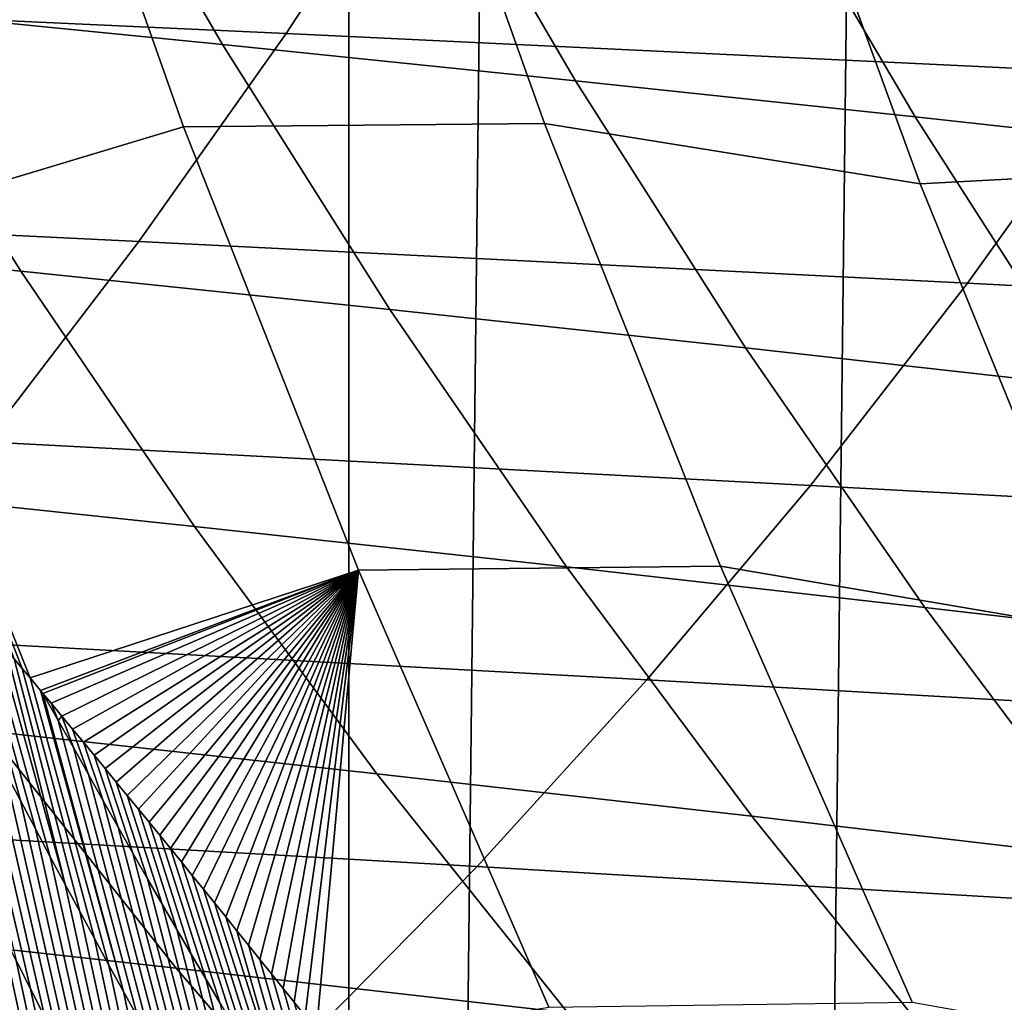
# Model space of a CAD drawing. Header units: metres. Extents: x -240 to 45, y -77 to 27.
# Tile 930 of 1056: x -0.13 to 1.54, y -9.42 to -7.75. Entities that reach past the tile are written whole.
import ezdxf

# ---------------------------------------------------------------- set-up
doc = ezdxf.new("R2010")
doc.units = ezdxf.units.M
doc.layers.add('solid_102011X2', color=7, linetype='CONTINUOUS')

msp = doc.modelspace()

# ---------------------------------------------------------------- linework, layer by layer
at = {"layer": 'solid_102011X2'}
for points in [[(1.000396, 26.822254, 0.002684), (1.050399, 26.780018), (0.42696, -26.800512), (0.427024, 26.800514)], [(0.427024, 26.800514), (0.42696, -26.800512), (-0.195094, -26.807161), (-0.195035, 26.807165)], [(1.67373, 26.745527), (1.050349, -26.78002), (0.42696, -26.800512), (1.050399, 26.780018)], [(2.297227, 26.697021), (1.673703, -26.745533), (1.050349, -26.78002), (1.67373, 26.745527)], [(-0.123807, -7.168463, 116.236176), (-0.700659, -7.323211, 112.081383), (-0.4212, -8.102519, 112.051765), (0.146028, -7.93223, 116.208992)], [(0.75932, -7.926659, 120.367279), (0.487555, -7.163894, 120.393288), (-0.123807, -7.168463, 116.236176), (0.146028, -7.93223, 116.208992)], [(1.397924, -8.028975, 124.528305), (1.116486, -7.257751, 124.553871), (0.487555, -7.163894, 120.393288), (0.75932, -7.926659, 120.367279)], [(1.116486, -7.257751, 124.553871), (1.397924, -8.028975, 124.528305), (1.969312, -7.998343, 128.699478), (1.687625, -7.230374, 128.72374)], [(-0.056238, -7.329935, 294.809052), (0.211984, -7.792508, 294.95694), (-0.410381, -7.730768, 296.780151), (-0.674231, -7.271898, 296.628998)], [(-0.892823, -7.344201, 340.061493), (-1.125886, -7.706509, 339.875946), (0.32011, -7.773397, 338.147522), (0.558859, -7.407945, 338.330292)], [(0.539245, -7.387792, 292.983215), (0.811749, -7.854055, 293.127838), (0.211984, -7.792508, 294.95694), (-0.056238, -7.329935, 294.809052)], [(1.112606, -7.44546, 291.151611), (1.389303, -7.915403, 291.292908), (0.811749, -7.854055, 293.127838), (0.539245, -7.387792, 292.983215)], [(0.558859, -7.407945, 338.330292), (0.32011, -7.773397, 338.147522), (1.734254, -7.841125, 336.392822), (1.978612, -7.472488, 336.572784)], [(1.664232, -7.502935, 289.314362), (1.945033, -7.976545, 289.452332), (1.389303, -7.915403, 291.292908), (1.112606, -7.44546, 291.151611)], [(-0.410381, -7.730768, 296.780151), (-0.130633, -8.177459, 296.940308), (-0.780721, -8.11191, 298.760925), (-1.055734, -7.668843, 298.597351)], [(-1.125886, -7.706509, 339.875946), (-1.369991, -8.056909, 339.681641), (0.070049, -8.12684, 337.956116), (0.32011, -7.773397, 338.147522)], [(0.211984, -7.792508, 294.95694), (0.49637, -8.24281, 295.113647), (-0.130633, -8.177459, 296.940308), (-0.410381, -7.730768, 296.780151)], [(0.32011, -7.773397, 338.147522), (0.070049, -8.12684, 337.956116), (1.478319, -8.197648, 336.204346), (1.734254, -7.841125, 336.392822)], [(0.811749, -7.854055, 293.127838), (1.100677, -8.307959, 293.281067), (0.49637, -8.24281, 295.113647), (0.211984, -7.792508, 294.95694)], [(1.734254, -7.841125, 336.392822), (1.478319, -8.197648, 336.204346), (2.855019, -8.269266, 334.427551), (3.116746, -7.909629, 334.613098)], [(1.389303, -7.915403, 291.292908), (1.682679, -8.372895, 291.442627), (1.100677, -8.307959, 293.281067), (0.811749, -7.854055, 293.127838)], [(1.058385, -8.679034, 120.338654), (0.75932, -7.926659, 120.367279), (0.146028, -7.93223, 116.208992), (0.442987, -8.685761, 116.179085)], [(1.707565, -8.789202, 124.500168), (1.397924, -8.028975, 124.528305), (0.75932, -7.926659, 120.367279), (1.058385, -8.679034, 120.338654)], [(1.945033, -7.976545, 289.452332), (2.242764, -8.437614, 289.598511), (1.682679, -8.372895, 291.442627), (1.389303, -7.915403, 291.292908)], [(0.146028, -7.93223, 116.208992), (-0.4212, -8.102519, 112.051765), (-0.114918, -8.868626, 112.018044), (0.442987, -8.685761, 116.179085)], [(1.397924, -8.028975, 124.528305), (1.707565, -8.789202, 124.500168), (2.279212, -8.75525, 128.672791), (1.969312, -7.998343, 128.699478)], [(-1.369991, -8.056909, 339.681641), (-1.62476, -8.394869, 339.478821), (-0.190936, -8.467733, 337.756348), (0.070049, -8.12684, 337.956116)], [(-0.130633, -8.177459, 296.940308), (0.164545, -8.611283, 297.109192), (-0.490541, -8.542209, 298.933411), (-0.780721, -8.11191, 298.760925)], [(-0.128381, -8.852475, 111.975708), (-0.114918, -8.868626, 112.018044), (-0.4212, -8.102519, 112.051765)], [(-0.141767, -8.83645, 111.933449), (-0.128381, -8.852475, 111.975708), (-0.4212, -8.102519, 112.051765)], [(0.070049, -8.12684, 337.956116), (-0.190936, -8.467733, 337.756348), (1.211204, -8.541512, 336.00766), (1.478319, -8.197648, 336.204346)], [(0.49637, -8.24281, 295.113647), (0.796446, -8.680152, 295.2789), (0.164545, -8.611283, 297.109192), (-0.130633, -8.177459, 296.940308)], [(1.478319, -8.197648, 336.204346), (1.211204, -8.541512, 336.00766), (2.581859, -8.616137, 334.233948), (2.855019, -8.269266, 334.427551)], [(1.100677, -8.307959, 293.281067), (1.40555, -8.748805, 293.442627), (0.796446, -8.680152, 295.2789), (0.49637, -8.24281, 295.113647)], [(1.682679, -8.372895, 291.442627), (1.99225, -8.817237, 291.600525), (1.40555, -8.748805, 293.442627), (1.100677, -8.307959, 293.281067)], [(-0.190936, -8.467733, 337.756348), (-0.462443, -8.79555, 337.548553), (0.93332, -8.872186, 335.80304), (1.211204, -8.541512, 336.00766)], [(0.164545, -8.611283, 297.109192), (0.474645, -9.031562, 297.286652), (-0.1857, -8.959062, 299.114685), (-0.490541, -8.542209, 298.933411)], [(1.211204, -8.541512, 336.00766), (0.93332, -8.872186, 335.80304), (2.297686, -8.949699, 334.032501), (2.581859, -8.616137, 334.233948)], [(0.796446, -8.680152, 295.2789), (1.111698, -9.103845, 295.452545), (0.474645, -9.031562, 297.286652), (0.164545, -8.611283, 297.109192)], [(1.384333, -9.420044, 120.307457), (1.058385, -8.679034, 120.338654), (0.442987, -8.685761, 116.179085), (0.766667, -9.428093, 116.146477)], [(1.40555, -8.748805, 293.442627), (1.725849, -9.175903, 293.612427), (1.111698, -9.103845, 295.452545), (0.796446, -8.680152, 295.2789)], [(2.044965, -9.537398, 124.469513), (1.707565, -8.789202, 124.500168), (1.058385, -8.679034, 120.338654), (1.384333, -9.420044, 120.307457)], [(-0.097076, -8.890073, 112.073868), (0.442987, -8.685761, 116.179085), (-0.114918, -8.868626, 112.018044)], [(-0.097076, -8.890073, 112.073868), (-0.093037, -8.894937, 112.086464), (0.442987, -8.685761, 116.179085)], [(-0.093037, -8.894937, 112.086464), (-0.079101, -8.911731, 112.129814), (0.442987, -8.685761, 116.179085)], [(-0.079101, -8.911731, 112.129814), (-0.060991, -8.933597, 112.185875), (0.442987, -8.685761, 116.179085)], [(-0.060991, -8.933597, 112.185875), (-0.042762, -8.955646, 112.242035), (0.442987, -8.685761, 116.179085)], [(-0.042762, -8.955646, 112.242035), (-0.02442, -8.977867, 112.298264), (0.442987, -8.685761, 116.179085)], [(-0.02442, -8.977867, 112.298264), (-0.005963, -9.000267, 112.354561), (0.442987, -8.685761, 116.179085)], [(-0.005963, -9.000267, 112.354561), (0.012617, -9.022854, 112.410934), (0.442987, -8.685761, 116.179085)], [(0.012617, -9.022854, 112.410934), (0.031323, -9.045636, 112.467392), (0.442987, -8.685761, 116.179085)], [(0.031323, -9.045636, 112.467392), (0.050161, -9.06862, 112.523941), (0.442987, -8.685761, 116.179085)], [(0.050161, -9.06862, 112.523941), (0.069135, -9.091814, 112.580582), (0.442987, -8.685761, 116.179085)], [(0.069135, -9.091814, 112.580582), (0.087187, -9.11392, 112.634171), (0.442987, -8.685761, 116.179085)], [(0.087187, -9.11392, 112.634171), (0.105369, -9.136227, 112.687851), (0.442987, -8.685761, 116.179085)], [(0.105369, -9.136227, 112.687851), (0.123687, -9.15874, 112.741631), (0.442987, -8.685761, 116.179085)], [(0.123687, -9.15874, 112.741631), (0.142145, -9.181466, 112.795517), (0.442987, -8.685761, 116.179085)], [(0.142145, -9.181466, 112.795517), (0.160746, -9.204411, 112.84951), (0.442987, -8.685761, 116.179085)], [(0.160746, -9.204411, 112.84951), (0.179496, -9.22758, 112.90361), (0.442987, -8.685761, 116.179085)], [(0.179496, -9.22758, 112.90361), (0.198399, -9.250981, 112.957832), (0.442987, -8.685761, 116.179085)], [(0.198399, -9.250981, 112.957832), (0.217459, -9.27462, 113.012169), (0.442987, -8.685761, 116.179085)], [(0.217459, -9.27462, 113.012169), (0.236682, -9.298503, 113.066635), (0.442987, -8.685761, 116.179085)], [(0.236682, -9.298503, 113.066635), (0.256071, -9.322636, 113.121231), (0.442987, -8.685761, 116.179085)], [(0.256071, -9.322636, 113.121231), (0.275631, -9.347024, 113.175964), (0.442987, -8.685761, 116.179085)], [(0.275631, -9.347024, 113.175964), (0.295368, -9.371675, 113.230827), (0.442987, -8.685761, 116.179085)], [(0.295368, -9.371675, 113.230827), (0.315285, -9.396593, 113.285843), (0.442987, -8.685761, 116.179085)], [(0.315285, -9.396593, 113.285843), (0.333946, -9.419976, 113.337059), (0.442987, -8.685761, 116.179085)], [(0.333946, -9.419976, 113.337059), (0.352771, -9.443602, 113.388405), (0.442987, -8.685761, 116.179085)], [(0.352771, -9.443602, 113.388405), (0.371747, -9.467446, 113.439865), (0.442987, -8.685761, 116.179085)], [(0.390854, -9.491469, 113.491409), (0.766667, -9.428093, 116.146477), (0.442987, -8.685761, 116.179085), (0.371747, -9.467446, 113.439865)], [(-0.157056, -9.028549, 111.350456), (-0.131384, -9.077144, 111.386841), (-0.225471, -8.737071, 111.664886), (-0.242725, -8.716794, 111.608551)], [(-0.105895, -9.125168, 111.42334), (-0.20808, -8.757587, 111.721329), (-0.225471, -8.737071, 111.664886), (-0.131384, -9.077144, 111.386841)], [(1.99225, -8.817237, 291.600525), (2.31749, -9.247728, 291.766418), (1.725849, -9.175903, 293.612427), (1.40555, -8.748805, 293.442627)], [(-0.080582, -9.17263, 111.459961), (-0.190551, -8.778341, 111.777863), (-0.20808, -8.757587, 111.721329), (-0.105895, -9.125168, 111.42334)], [(-0.055439, -9.21954, 111.496712), (-0.172883, -8.799329, 111.834503), (-0.190551, -8.778341, 111.777863), (-0.080582, -9.17263, 111.459961)], [(-0.462443, -8.79555, 337.548553), (-0.744057, -9.109776, 337.333008), (0.645091, -9.18915, 335.59079), (0.93332, -8.872186, 335.80304)], [(-0.055439, -9.21954, 111.496712), (-0.155076, -8.820549, 111.891251), (-0.172883, -8.799329, 111.834503)], [(-0.138811, -9.348924, 110.750626), (-0.114138, -9.397351, 110.787071), (-0.235233, -8.879255, 111.241844), (-0.261701, -8.828288, 111.20578)], [(-0.055439, -9.21954, 111.496712), (-0.030458, -9.265903, 111.533607), (-0.141767, -8.83645, 111.933449), (-0.155076, -8.820549, 111.891251)], [(-0.030458, -9.265903, 111.533607), (-0.005634, -9.311727, 111.570671), (-0.128381, -8.852475, 111.975708), (-0.141767, -8.83645, 111.933449)], [(-0.005634, -9.311727, 111.570671), (0.019041, -9.357019, 111.607895), (-0.114918, -8.868626, 112.018044), (-0.128381, -8.852475, 111.975708)], [(0.043573, -9.401795, 111.645294), (-0.097076, -8.890073, 112.073868), (-0.114918, -8.868626, 112.018044), (0.019041, -9.357019, 111.607895)], [(-0.114138, -9.397351, 110.787071), (-0.089631, -9.445219, 110.823563), (-0.208974, -8.929615, 111.277969), (-0.235233, -8.879255, 111.241844)], [(0.93332, -8.872186, 335.80304), (0.645091, -9.18915, 335.59079), (2.002935, -9.269434, 333.823608), (2.297686, -8.949699, 334.032501)], [(-0.1857, -8.959062, 299.114685), (0.133236, -9.361808, 299.304626), (-0.556373, -9.285786, 301.130035), (-0.869683, -8.886366, 300.936157)], [(0.043573, -9.401795, 111.645294), (-0.093037, -8.894937, 112.086464), (-0.097076, -8.890073, 112.073868)], [(-0.067064, -8.941207, 112.124306), (-0.079101, -8.911731, 112.129814), (-0.093037, -8.894937, 112.086464)], [(0.043573, -9.401795, 111.645294), (0.067971, -9.446072, 111.682869), (-0.067064, -8.941207, 112.124306), (-0.093037, -8.894937, 112.086464)], [(-0.067064, -8.941207, 112.124306), (-0.060991, -8.933597, 112.185875), (-0.079101, -8.911731, 112.129814)], [(-0.089631, -9.445219, 110.823563), (-0.065284, -9.492538, 110.860107), (-0.182917, -8.979376, 111.314171), (-0.208974, -8.929615, 111.277969)], [(-0.067064, -8.941207, 112.124306), (-0.041383, -8.98725, 112.161705), (-0.060991, -8.933597, 112.185875)], [(-0.015863, -9.032781, 112.199303), (-0.042762, -8.955646, 112.242035), (-0.060991, -8.933597, 112.185875), (-0.041383, -8.98725, 112.161705)], [(0.067971, -9.446072, 111.682869), (0.092241, -9.489864, 111.720627), (-0.041383, -8.98725, 112.161705), (-0.067064, -8.941207, 112.124306)], [(0.474645, -9.031562, 297.286652), (0.799097, -9.437627, 297.472656), (0.133236, -9.361808, 299.304626), (-0.1857, -8.959062, 299.114685)], [(0.009503, -9.077812, 112.237099), (-0.02442, -8.977867, 112.298264), (-0.042762, -8.955646, 112.242035), (-0.015863, -9.032781, 112.199303)], [(-0.065284, -9.492538, 110.860107), (-0.041091, -9.539318, 110.896721), (-0.157056, -9.028549, 111.350456), (-0.182917, -8.979376, 111.314171)], [(0.034724, -9.122361, 112.275101), (-0.005963, -9.000267, 112.354561), (-0.02442, -8.977867, 112.298264), (0.009503, -9.077812, 112.237099)], [(0.092241, -9.489864, 111.720627), (0.11639, -9.533187, 111.75856), (-0.015863, -9.032781, 112.199303), (-0.041383, -8.98725, 112.161705)], [(0.059807, -9.166443, 112.313301), (0.012617, -9.022854, 112.410934), (-0.005963, -9.000267, 112.354561), (0.034724, -9.122361, 112.275101)], [(-0.041091, -9.539318, 110.896721), (-0.017047, -9.585567, 110.933418), (-0.131384, -9.077144, 111.386841), (-0.157056, -9.028549, 111.350456)], [(0.11639, -9.533187, 111.75856), (0.140427, -9.576056, 111.796677), (0.009503, -9.077812, 112.237099), (-0.015863, -9.032781, 112.199303)], [(0.084762, -9.21007, 112.351715), (0.031323, -9.045636, 112.467392), (0.012617, -9.022854, 112.410934), (0.059807, -9.166443, 112.313301)], [(1.111698, -9.103845, 295.452545), (1.441554, -9.513219, 295.634521), (0.799097, -9.437627, 297.472656), (0.474645, -9.031562, 297.286652)], [(0.109596, -9.253258, 112.390327), (0.050161, -9.06862, 112.523941), (0.031323, -9.045636, 112.467392), (0.084762, -9.21007, 112.351715)], [(0.134317, -9.29602, 112.429153), (0.069135, -9.091814, 112.580582), (0.050161, -9.06862, 112.523941), (0.109596, -9.253258, 112.390327)], [(-0.017047, -9.585567, 110.933418), (0.006855, -9.631294, 110.9702), (-0.105895, -9.125168, 111.42334), (-0.131384, -9.077144, 111.386841)], [(0.140427, -9.576056, 111.796677), (0.164358, -9.618485, 111.834976), (0.034724, -9.122361, 112.275101), (0.009503, -9.077812, 112.237099)], [(-0.133856, -9.679688, 110.150589), (-0.110276, -9.727923, 110.187378), (-0.239271, -9.14941, 110.605064), (-0.264855, -9.098022, 110.56868)], [(0.158935, -9.338368, 112.468201), (0.087187, -9.11392, 112.634171), (0.069135, -9.091814, 112.580582), (0.134317, -9.29602, 112.429153)], [(-0.744057, -9.109776, 337.333008), (-1.035329, -9.409935, 337.110077), (0.346978, -9.491926, 335.371277), (0.645091, -9.18915, 335.59079)], [(0.183457, -9.380318, 112.507454), (0.105369, -9.136227, 112.687851), (0.087187, -9.11392, 112.634171), (0.158935, -9.338368, 112.468201)], [(1.725849, -9.175903, 293.612427), (2.060998, -9.588576, 293.790375), (1.441554, -9.513219, 295.634521), (1.111698, -9.103845, 295.452545)], [(0.006855, -9.631294, 110.9702), (0.030621, -9.676507, 111.007088), (-0.080582, -9.17263, 111.459961), (-0.105895, -9.125168, 111.42334)], [(0.164358, -9.618485, 111.834976), (0.188191, -9.660489, 111.873466), (0.059807, -9.166443, 112.313301), (0.034724, -9.122361, 112.275101)], [(0.207892, -9.421879, 112.546928), (0.123687, -9.15874, 112.741631), (0.105369, -9.136227, 112.687851), (0.183457, -9.380318, 112.507454)], [(-0.110276, -9.727923, 110.187378), (-0.086845, -9.775602, 110.224152), (-0.213879, -9.200183, 110.641449), (-0.239271, -9.14941, 110.605064)], [(0.188191, -9.660489, 111.873466), (0.211932, -9.702081, 111.912148), (0.084762, -9.21007, 112.351715), (0.059807, -9.166443, 112.313301)], [(0.232248, -9.463064, 112.586632), (0.142145, -9.181466, 112.795517), (0.123687, -9.15874, 112.741631), (0.207892, -9.421879, 112.546928)], [(0.030621, -9.676507, 111.007088), (0.054255, -9.721214, 111.044083), (-0.055439, -9.21954, 111.496712), (-0.080582, -9.17263, 111.459961)], [(0.256533, -9.503885, 112.626549), (0.160746, -9.204411, 112.84951), (0.142145, -9.181466, 112.795517), (0.232248, -9.463064, 112.586632)], [(-0.086845, -9.775602, 110.224152), (-0.063558, -9.822736, 110.26091), (-0.188676, -9.250351, 110.677826), (-0.213879, -9.200183, 110.641449)], [(0.645091, -9.18915, 335.59079), (0.346978, -9.491926, 335.371277), (1.698075, -9.574857, 333.607513), (2.002935, -9.269434, 333.823608)], [(0.054255, -9.721214, 111.044083), (0.077764, -9.765421, 111.0812), (-0.030458, -9.265903, 111.533607), (-0.055439, -9.21954, 111.496712)], [(0.211932, -9.702081, 111.912148), (0.235591, -9.743274, 111.951012), (0.109596, -9.253258, 112.390327), (0.084762, -9.21007, 112.351715)], [(0.280757, -9.544354, 112.666695), (0.179496, -9.22758, 112.90361), (0.160746, -9.204411, 112.84951), (0.256533, -9.503885, 112.626549)], [(0.304927, -9.584481, 112.707069), (0.198399, -9.250981, 112.957832), (0.179496, -9.22758, 112.90361), (0.280757, -9.544354, 112.666695)], [(-0.063558, -9.822736, 110.26091), (-0.040409, -9.869335, 110.297676), (-0.163655, -9.299928, 110.714218), (-0.188676, -9.250351, 110.677826)], [(0.235591, -9.743274, 111.951012), (0.259173, -9.78408, 111.990082), (0.134317, -9.29602, 112.429153), (0.109596, -9.253258, 112.390327)], [(0.329051, -9.624278, 112.747681), (0.217459, -9.27462, 113.012169), (0.198399, -9.250981, 112.957832), (0.304927, -9.584481, 112.707069)], [(0.077764, -9.765421, 111.0812), (0.101155, -9.809136, 111.118454), (-0.005634, -9.311727, 111.570671), (-0.030458, -9.265903, 111.533607)], [(0.133236, -9.361808, 299.304626), (0.465881, -9.749851, 299.502563), (-0.229599, -9.670616, 301.332031), (-0.556373, -9.285786, 301.130035)], [(0.329051, -9.624278, 112.747681), (0.236682, -9.298503, 113.066635), (0.217459, -9.27462, 113.012169)], [(-0.040409, -9.869335, 110.297676), (-0.017394, -9.915411, 110.334457), (-0.138811, -9.348924, 110.750626), (-0.163655, -9.299928, 110.714218)], [(0.259173, -9.78408, 111.990082), (0.282686, -9.824512, 112.029343), (0.158935, -9.338368, 112.468201), (0.134317, -9.29602, 112.429153)], [(0.35314, -9.663754, 112.788521), (0.256071, -9.322636, 113.121231), (0.236682, -9.298503, 113.066635), (0.329051, -9.624278, 112.747681)], [(0.101155, -9.809136, 111.118454), (0.124433, -9.852365, 111.155861), (0.019041, -9.357019, 111.607895), (-0.005634, -9.311727, 111.570671)], [(0.3772, -9.702921, 112.829597), (0.275631, -9.347024, 113.175964), (0.256071, -9.322636, 113.121231), (0.35314, -9.663754, 112.788521)], [(-0.017394, -9.915411, 110.334457), (0.005492, -9.960974, 110.371262), (-0.114138, -9.397351, 110.787071), (-0.138811, -9.348924, 110.750626)], [(0.282686, -9.824512, 112.029343), (0.306139, -9.864584, 112.06881), (0.183457, -9.380318, 112.507454), (0.158935, -9.338368, 112.468201)], [(0.40124, -9.741789, 112.870911), (0.295368, -9.371675, 113.230827), (0.275631, -9.347024, 113.175964), (0.3772, -9.702921, 112.829597)], [(0.124433, -9.852365, 111.155861), (0.147604, -9.895115, 111.193413), (0.043573, -9.401795, 111.645294), (0.019041, -9.357019, 111.607895)], [(0.799097, -9.437627, 297.472656), (1.1375, -9.828877, 297.666473), (0.465881, -9.749851, 299.502563), (0.133236, -9.361808, 299.304626)], [(-0.145928, -10.010965, 109.539787), (-0.123491, -10.059021, 109.577156), (-0.254174, -9.429723, 109.966019), (-0.278808, -9.377894, 109.928917)], [(0.306139, -9.864584, 112.06881), (0.329537, -9.904305, 112.108475), (0.207892, -9.421879, 112.546928), (0.183457, -9.380318, 112.507454)], [(0.425266, -9.780375, 112.91246), (0.315285, -9.396593, 113.285843), (0.295368, -9.371675, 113.230827), (0.40124, -9.741789, 112.870911)], [(0.005492, -9.960974, 110.371262), (0.028255, -10.006032, 110.408104), (-0.089631, -9.445219, 110.823563), (-0.114138, -9.397351, 110.787071)], [(0.147604, -9.895115, 111.193413), (0.170674, -9.937401, 111.231125), (0.067971, -9.446072, 111.682869), (0.043573, -9.401795, 111.645294)], [(0.449283, -9.818697, 112.954216), (0.333946, -9.419976, 113.337059), (0.315285, -9.396593, 113.285843), (0.425266, -9.780375, 112.91246)], [(-1.035329, -9.409935, 337.110077), (-1.335821, -9.695561, 336.880127), (0.039428, -9.780043, 335.144836), (0.346978, -9.491926, 335.371277)], [(0.473295, -9.856774, 112.996185), (0.352771, -9.443602, 113.388405), (0.333946, -9.419976, 113.337059), (0.449283, -9.818697, 112.954216)]]:
    msp.add_3dface(points, dxfattribs=at)

doc.saveas('drawing.dxf')
